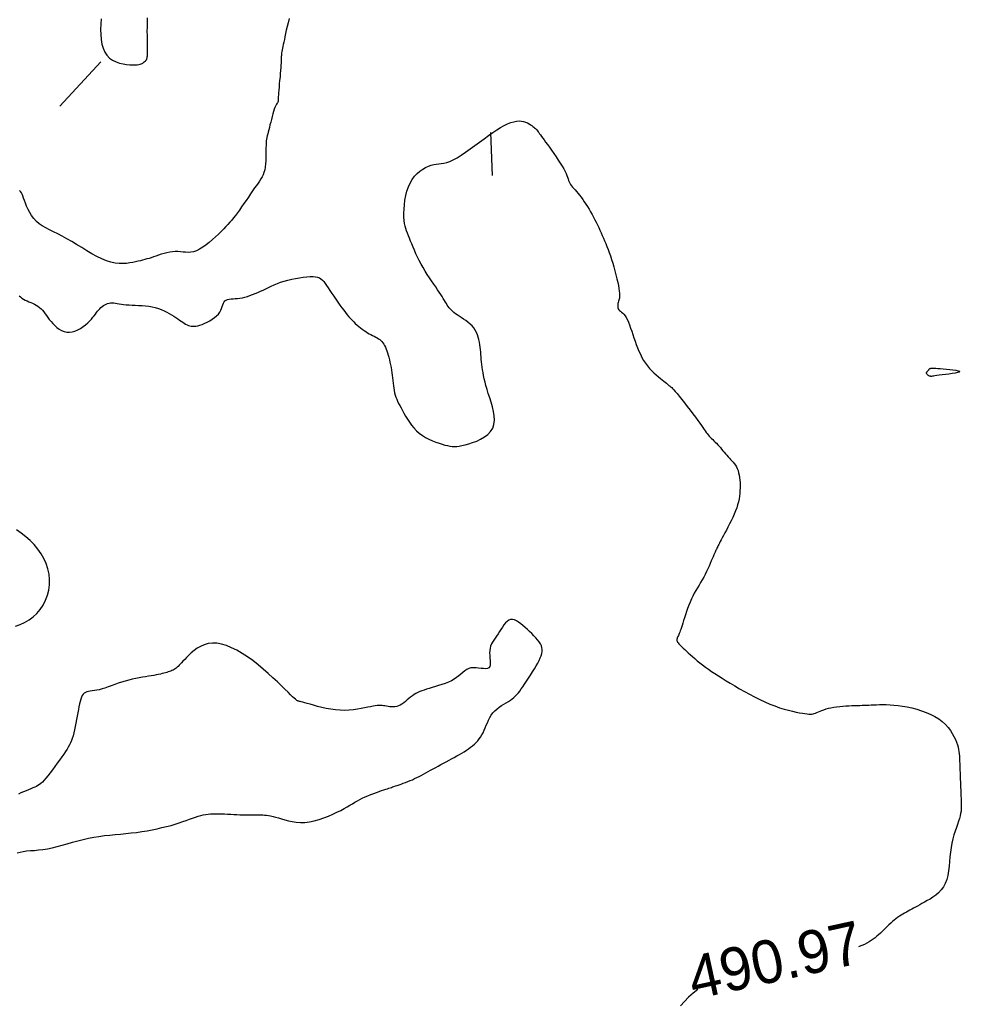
# Model space of a CAD drawing. Header units: millimetres. Extents: x 32690613 to 32693367, y 5343692 to 5344708.
# Tile 953 of 1009: x 32693127 to 32693149, y 5344583 to 5344606. Entities that reach past the tile are written whole.
import ezdxf
from ezdxf.enums import TextEntityAlignment as Align

# ---------------------------------------------------------------- set-up
doc = ezdxf.new("R2010")
doc.units = ezdxf.units.MM
doc.header["$LTSCALE"] = 20
doc.layers.add('02-DGM_HL_491.00', color=62, linetype='Continuous')
doc.layers.add('02-DGM_HL_491.50', color=72, linetype='Continuous')

msp = doc.modelspace()

# ---------------------------------------------------------------- linework, layer by layer
at = {"layer": '02-DGM_HL_491.00', "elevation": 491, "flags": 128}
for points in [[(32693133.38, 5344605.89), (32693133.353, 5344605.796), (32693133.329, 5344605.706), (32693133.309, 5344605.622), (32693133.293, 5344605.543), (32693133.278, 5344605.469), (32693133.265, 5344605.403), (32693133.253, 5344605.343), (32693133.241, 5344605.29), (32693133.231, 5344605.243), (32693133.222, 5344605.2), (32693133.214, 5344605.162), (32693133.207, 5344605.126), (32693133.201, 5344605.094), (32693133.197, 5344605.064), (32693133.195, 5344605.034), (32693133.193, 5344605.005), (32693133.192, 5344604.974), (32693133.191, 5344604.94), (32693133.19, 5344604.902), (32693133.189, 5344604.859), (32693133.187, 5344604.809), (32693133.183, 5344604.751), (32693133.178, 5344604.684), (32693133.171, 5344604.61), (32693133.164, 5344604.532), (32693133.156, 5344604.452), (32693133.148, 5344604.372), (32693133.141, 5344604.296), (32693133.135, 5344604.226), (32693133.13, 5344604.165), (32693133.127, 5344604.114), (32693133.125, 5344604.072), (32693133.124, 5344604.039), (32693133.123, 5344604.013), (32693133.123, 5344603.993), (32693133.122, 5344603.977), (32693133.12, 5344603.964), (32693133.116, 5344603.953), (32693133.111, 5344603.943), (32693133.104, 5344603.931), (32693133.095, 5344603.918), (32693133.085, 5344603.901), (32693133.073, 5344603.881), (32693133.06, 5344603.854), (32693133.046, 5344603.821), (32693133.03, 5344603.779), (32693133.014, 5344603.729), (32693132.998, 5344603.672), (32693132.981, 5344603.61), (32693132.964, 5344603.545), (32693132.947, 5344603.479), (32693132.931, 5344603.414), (32693132.916, 5344603.353), (32693132.902, 5344603.297), (32693132.889, 5344603.247), (32693132.877, 5344603.204), (32693132.867, 5344603.163), (32693132.858, 5344603.124), (32693132.851, 5344603.084), (32693132.845, 5344603.042), (32693132.841, 5344602.995), (32693132.838, 5344602.941), (32693132.836, 5344602.878), (32693132.836, 5344602.809), (32693132.835, 5344602.736), (32693132.833, 5344602.659), (32693132.831, 5344602.582), (32693132.826, 5344602.506), (32693132.818, 5344602.434), (32693132.807, 5344602.368), (32693132.791, 5344602.308), (32693132.772, 5344602.254), (32693132.749, 5344602.204), (32693132.721, 5344602.157), (32693132.69, 5344602.109), (32693132.655, 5344602.059), (32693132.616, 5344602.006), (32693132.573, 5344601.947), (32693132.527, 5344601.882), (32693132.478, 5344601.811), (32693132.427, 5344601.736), (32693132.375, 5344601.659), (32693132.323, 5344601.582), (32693132.271, 5344601.506), (32693132.221, 5344601.433), (32693132.173, 5344601.366), (32693132.127, 5344601.305), (32693132.084, 5344601.249), (32693132.041, 5344601.197), (32693131.998, 5344601.147), (32693131.953, 5344601.097), (32693131.905, 5344601.047), (32693131.854, 5344600.994), (32693131.796, 5344600.937), (32693131.733, 5344600.875), (32693131.665, 5344600.811), (32693131.592, 5344600.745), (32693131.518, 5344600.68), (32693131.442, 5344600.62), (32693131.366, 5344600.566), (32693131.292, 5344600.52), (32693131.22, 5344600.485), (32693131.153, 5344600.462), (32693131.088, 5344600.45), (32693131.026, 5344600.447), (32693130.966, 5344600.449), (32693130.907, 5344600.455), (32693130.848, 5344600.461), (32693130.788, 5344600.467), (32693130.727, 5344600.468), (32693130.663, 5344600.463), (32693130.598, 5344600.453), (32693130.532, 5344600.439), (32693130.466, 5344600.422), (32693130.401, 5344600.402), (32693130.338, 5344600.382), (32693130.277, 5344600.361), (32693130.22, 5344600.341), (32693130.166, 5344600.323), (32693130.115, 5344600.307), (32693130.066, 5344600.293), (32693130.017, 5344600.279), (32693129.967, 5344600.266), (32693129.915, 5344600.253), (32693129.86, 5344600.241), (32693129.801, 5344600.227), (32693129.736, 5344600.214), (32693129.666, 5344600.201), (32693129.589, 5344600.191), (32693129.508, 5344600.186), (32693129.42, 5344600.187), (32693129.328, 5344600.197), (32693129.229, 5344600.217), (32693129.125, 5344600.249), (32693129.016, 5344600.294), (32693128.903, 5344600.35), (32693128.786, 5344600.414), (32693128.668, 5344600.484), (32693128.549, 5344600.557), (32693128.431, 5344600.63), (32693128.315, 5344600.701), (32693128.202, 5344600.766), (32693128.093, 5344600.824), (32693127.99, 5344600.876), (32693127.891, 5344600.924), (32693127.799, 5344600.97), (32693127.712, 5344601.015), (32693127.632, 5344601.063), (32693127.559, 5344601.114), (32693127.493, 5344601.17), (32693127.434, 5344601.234), (32693127.383, 5344601.303), (32693127.338, 5344601.375), (32693127.3, 5344601.449), (32693127.266, 5344601.522), (32693127.238, 5344601.591), (32693127.214, 5344601.656), (32693127.193, 5344601.713), (32693127.176, 5344601.762), (32693127.16, 5344601.802), (32693127.144, 5344601.835), (32693127.126, 5344601.863), (32693127.104, 5344601.886)], [(32693129, 5344605.888), (32693128.991, 5344605.763), (32693128.988, 5344605.64), (32693128.99, 5344605.52), (32693129, 5344605.406), (32693129.018, 5344605.298), (32693129.046, 5344605.2), (32693129.084, 5344605.112), (32693129.134, 5344605.036), (32693129.197, 5344604.973), (32693129.269, 5344604.923), (32693129.348, 5344604.885), (32693129.43, 5344604.856), (32693129.514, 5344604.835), (32693129.595, 5344604.822), (32693129.671, 5344604.815), (32693129.739, 5344604.813), (32693129.796, 5344604.814), (32693129.843, 5344604.817), (32693129.881, 5344604.823), (32693129.911, 5344604.83), (32693129.935, 5344604.838), (32693129.954, 5344604.847), (32693129.968, 5344604.856), (32693129.98, 5344604.864), (32693129.99, 5344604.871), (32693129.998, 5344604.876), (32693130.005, 5344604.881), (32693130.011, 5344604.886), (32693130.016, 5344604.889), (32693130.02, 5344604.893), (32693130.024, 5344604.896), (32693130.028, 5344604.899), (32693130.032, 5344604.903), (32693130.036, 5344604.906), (32693130.04, 5344604.91), (32693130.043, 5344604.915), (32693130.047, 5344604.92), (32693130.051, 5344604.926), (32693130.055, 5344604.933), (32693130.059, 5344604.941), (32693130.063, 5344604.95), (32693130.067, 5344604.961), (32693130.071, 5344604.977), (32693130.074, 5344604.998), (32693130.077, 5344605.025), (32693130.079, 5344605.061), (32693130.081, 5344605.107), (32693130.081, 5344605.163), (32693130.08, 5344605.232), (32693130.079, 5344605.311), (32693130.078, 5344605.399), (32693130.077, 5344605.494), (32693130.076, 5344605.594), (32693130.077, 5344605.697), (32693130.079, 5344605.801), (32693130.083, 5344605.906)], [(32693128.997, 5344604.887), (32693128.037, 5344603.849)], [(32693127.091, 5344599.437), (32693127.123, 5344599.409), (32693127.158, 5344599.383), (32693127.195, 5344599.359), (32693127.235, 5344599.337), (32693127.276, 5344599.317), (32693127.319, 5344599.298), (32693127.363, 5344599.279), (32693127.406, 5344599.261), (32693127.449, 5344599.241), (32693127.491, 5344599.219), (32693127.531, 5344599.195), (32693127.568, 5344599.167), (32693127.603, 5344599.135), (32693127.635, 5344599.099), (32693127.666, 5344599.06), (32693127.697, 5344599.019), (32693127.728, 5344598.975), (32693127.76, 5344598.929), (32693127.795, 5344598.882), (32693127.834, 5344598.835), (32693127.876, 5344598.788), (32693127.922, 5344598.742), (32693127.972, 5344598.699), (32693128.026, 5344598.661), (32693128.082, 5344598.629), (32693128.14, 5344598.605), (32693128.201, 5344598.591), (32693128.264, 5344598.587), (32693128.328, 5344598.596), (32693128.392, 5344598.615), (32693128.456, 5344598.643), (32693128.519, 5344598.678), (32693128.579, 5344598.718), (32693128.636, 5344598.762), (32693128.688, 5344598.807), (32693128.735, 5344598.851), (32693128.776, 5344598.894), (32693128.811, 5344598.935), (32693128.842, 5344598.973), (32693128.87, 5344599.009), (32693128.895, 5344599.044), (32693128.919, 5344599.076), (32693128.944, 5344599.107), (32693128.968, 5344599.135), (32693128.995, 5344599.162), (32693129.023, 5344599.187), (32693129.053, 5344599.209), (32693129.085, 5344599.229), (32693129.117, 5344599.245), (32693129.151, 5344599.259), (32693129.186, 5344599.268), (32693129.221, 5344599.273), (32693129.257, 5344599.274), (32693129.295, 5344599.272), (32693129.334, 5344599.266), (32693129.376, 5344599.259), (32693129.422, 5344599.251), (32693129.471, 5344599.242), (32693129.525, 5344599.234), (32693129.585, 5344599.228), (32693129.651, 5344599.223), (32693129.722, 5344599.22), (32693129.796, 5344599.217), (32693129.873, 5344599.214), (32693129.952, 5344599.209), (32693130.032, 5344599.203), (32693130.111, 5344599.193), (32693130.188, 5344599.18), (32693130.262, 5344599.162), (32693130.333, 5344599.139), (32693130.401, 5344599.114), (32693130.466, 5344599.086), (32693130.527, 5344599.055), (32693130.586, 5344599.024), (32693130.64, 5344598.992), (32693130.691, 5344598.961), (32693130.739, 5344598.93), (32693130.783, 5344598.9), (32693130.825, 5344598.872), (32693130.863, 5344598.846), (32693130.9, 5344598.821), (32693130.935, 5344598.799), (32693130.968, 5344598.779), (32693131.001, 5344598.762), (32693131.032, 5344598.747), (32693131.064, 5344598.736), (32693131.097, 5344598.729), (32693131.131, 5344598.725), (32693131.168, 5344598.725), (32693131.207, 5344598.729), (32693131.251, 5344598.739), (32693131.3, 5344598.752), (32693131.354, 5344598.771), (32693131.411, 5344598.795), (32693131.471, 5344598.823), (32693131.53, 5344598.855), (32693131.587, 5344598.89), (32693131.641, 5344598.928), (32693131.688, 5344598.968), (32693131.729, 5344599.011), (32693131.76, 5344599.055), (32693131.784, 5344599.1), (32693131.803, 5344599.144), (32693131.818, 5344599.186), (32693131.831, 5344599.226), (32693131.846, 5344599.262), (32693131.862, 5344599.293), (32693131.883, 5344599.318), (32693131.911, 5344599.337), (32693131.944, 5344599.349), (32693131.982, 5344599.358), (32693132.026, 5344599.363), (32693132.073, 5344599.367), (32693132.123, 5344599.37), (32693132.176, 5344599.375), (32693132.231, 5344599.382), (32693132.288, 5344599.392), (32693132.346, 5344599.406), (32693132.405, 5344599.422), (32693132.464, 5344599.442), (32693132.525, 5344599.464), (32693132.586, 5344599.488), (32693132.647, 5344599.514), (32693132.709, 5344599.542), (32693132.77, 5344599.571), (32693132.832, 5344599.601), (32693132.896, 5344599.632), (32693132.962, 5344599.662), (32693133.03, 5344599.692), (32693133.102, 5344599.721), (32693133.178, 5344599.75), (32693133.259, 5344599.776), (32693133.346, 5344599.801), (32693133.436, 5344599.823), (32693133.527, 5344599.842), (32693133.618, 5344599.858), (32693133.706, 5344599.871), (32693133.79, 5344599.88), (32693133.867, 5344599.884), (32693133.934, 5344599.884), (32693133.992, 5344599.879), (32693134.04, 5344599.868), (32693134.082, 5344599.852), (32693134.118, 5344599.829), (32693134.15, 5344599.801), (32693134.182, 5344599.766), (32693134.213, 5344599.724), (32693134.247, 5344599.676), (32693134.285, 5344599.62), (32693134.327, 5344599.559), (32693134.371, 5344599.493), (32693134.417, 5344599.425), (32693134.464, 5344599.356), (32693134.511, 5344599.287), (32693134.558, 5344599.221), (32693134.603, 5344599.158), (32693134.646, 5344599.099), (32693134.687, 5344599.045), (32693134.727, 5344598.996), (32693134.765, 5344598.95), (32693134.803, 5344598.907), (32693134.841, 5344598.867), (32693134.879, 5344598.828), (32693134.917, 5344598.792), (32693134.957, 5344598.756), (32693134.997, 5344598.722), (32693135.038, 5344598.689), (32693135.079, 5344598.658), (32693135.12, 5344598.629), (32693135.161, 5344598.601), (32693135.201, 5344598.575), (32693135.241, 5344598.552), (32693135.28, 5344598.531), (32693135.319, 5344598.511), (32693135.355, 5344598.493), (32693135.391, 5344598.475), (32693135.424, 5344598.456), (32693135.456, 5344598.437), (32693135.486, 5344598.417), (32693135.513, 5344598.394), (32693135.537, 5344598.369), (32693135.56, 5344598.34), (32693135.58, 5344598.309), (32693135.599, 5344598.275), (32693135.617, 5344598.238), (32693135.633, 5344598.197), (32693135.649, 5344598.154), (32693135.665, 5344598.107), (32693135.68, 5344598.057), (32693135.695, 5344598.004), (32693135.709, 5344597.948), (32693135.723, 5344597.89), (32693135.736, 5344597.831), (32693135.748, 5344597.77), (32693135.759, 5344597.708), (32693135.768, 5344597.646), (32693135.776, 5344597.584), (32693135.783, 5344597.522), (32693135.79, 5344597.461), (32693135.796, 5344597.401), (32693135.803, 5344597.342), (32693135.811, 5344597.284), (32693135.82, 5344597.229), (32693135.831, 5344597.176), (32693135.845, 5344597.126), (32693135.861, 5344597.077), (32693135.88, 5344597.029), (32693135.901, 5344596.981), (32693135.925, 5344596.931), (32693135.952, 5344596.88), (32693135.982, 5344596.825), (32693136.014, 5344596.766), (32693136.049, 5344596.703), (32693136.087, 5344596.636), (32693136.129, 5344596.566), (32693136.175, 5344596.496), (32693136.225, 5344596.426), (32693136.28, 5344596.359), (32693136.341, 5344596.295), (32693136.406, 5344596.236), (32693136.477, 5344596.183), (32693136.553, 5344596.136), (32693136.631, 5344596.095), (32693136.71, 5344596.059), (32693136.788, 5344596.028), (32693136.865, 5344596.002), (32693136.937, 5344595.98), (32693137.003, 5344595.961), (32693137.063, 5344595.947), (32693137.118, 5344595.936), (32693137.171, 5344595.93), (32693137.223, 5344595.927), (32693137.277, 5344595.93), (32693137.335, 5344595.937), (32693137.399, 5344595.949), (32693137.473, 5344595.966), (32693137.557, 5344595.989), (32693137.648, 5344596.018), (32693137.742, 5344596.054), (32693137.834, 5344596.097), (32693137.922, 5344596.148), (32693138.001, 5344596.207), (32693138.067, 5344596.276), (32693138.115, 5344596.354), (32693138.143, 5344596.441), (32693138.154, 5344596.537), (32693138.149, 5344596.638), (32693138.133, 5344596.744), (32693138.107, 5344596.851), (32693138.077, 5344596.958), (32693138.044, 5344597.062), (32693138.012, 5344597.162), (32693137.983, 5344597.256), (32693137.958, 5344597.344), (32693137.937, 5344597.426), (32693137.918, 5344597.504), (32693137.902, 5344597.577), (32693137.889, 5344597.647), (32693137.878, 5344597.713), (32693137.869, 5344597.776), (32693137.861, 5344597.837), (32693137.855, 5344597.897), (32693137.849, 5344597.955), (32693137.844, 5344598.012), (32693137.839, 5344598.068), (32693137.835, 5344598.125), (32693137.829, 5344598.182), (32693137.823, 5344598.239), (32693137.816, 5344598.297), (32693137.806, 5344598.356), (32693137.795, 5344598.415), (32693137.78, 5344598.473), (32693137.761, 5344598.53), (32693137.737, 5344598.585), (32693137.709, 5344598.638), (32693137.674, 5344598.688), (32693137.634, 5344598.735), (32693137.588, 5344598.779), (32693137.539, 5344598.82), (32693137.487, 5344598.858), (32693137.435, 5344598.894), (32693137.384, 5344598.928), (32693137.335, 5344598.96), (32693137.289, 5344598.99), (32693137.249, 5344599.019), (32693137.213, 5344599.047), (32693137.181, 5344599.075), (32693137.153, 5344599.102), (32693137.127, 5344599.13), (32693137.103, 5344599.159), (32693137.08, 5344599.189), (32693137.058, 5344599.22), (32693137.036, 5344599.254), (32693137.013, 5344599.29), (32693136.989, 5344599.329), (32693136.963, 5344599.371), (32693136.935, 5344599.416), (32693136.904, 5344599.466), (32693136.869, 5344599.52), (32693136.831, 5344599.578), (32693136.788, 5344599.642), (32693136.742, 5344599.709), (32693136.693, 5344599.781), (32693136.643, 5344599.856), (32693136.592, 5344599.933), (32693136.541, 5344600.013), (32693136.493, 5344600.093), (32693136.446, 5344600.175), (32693136.403, 5344600.256), (32693136.363, 5344600.337), (32693136.326, 5344600.417), (32693136.292, 5344600.495), (32693136.26, 5344600.571), (32693136.23, 5344600.643), (32693136.202, 5344600.712), (32693136.176, 5344600.776), (32693136.152, 5344600.835), (32693136.129, 5344600.891), (32693136.109, 5344600.946), (32693136.09, 5344601.002), (32693136.075, 5344601.06), (32693136.063, 5344601.123), (32693136.054, 5344601.193), (32693136.048, 5344601.271), (32693136.047, 5344601.359), (32693136.051, 5344601.455), (32693136.059, 5344601.557), (32693136.073, 5344601.662), (32693136.093, 5344601.768), (32693136.119, 5344601.871), (32693136.153, 5344601.97), (32693136.193, 5344602.062), (32693136.242, 5344602.145), (32693136.296, 5344602.219), (32693136.356, 5344602.284), (32693136.42, 5344602.339), (32693136.485, 5344602.386), (32693136.551, 5344602.425), (32693136.617, 5344602.455), (32693136.68, 5344602.477), (32693136.741, 5344602.492), (32693136.799, 5344602.501), (32693136.857, 5344602.508), (32693136.916, 5344602.515), (32693136.978, 5344602.525), (32693137.044, 5344602.541), (32693137.117, 5344602.566), (32693137.197, 5344602.602), (32693137.285, 5344602.651), (32693137.382, 5344602.711), (32693137.483, 5344602.78), (32693137.589, 5344602.856), (32693137.697, 5344602.935), (32693137.805, 5344603.015), (32693137.912, 5344603.094), (32693138.016, 5344603.169), (32693138.115, 5344603.237), (32693138.209, 5344603.298), (32693138.298, 5344603.352), (32693138.382, 5344603.399), (32693138.461, 5344603.437), (32693138.536, 5344603.468), (32693138.605, 5344603.49), (32693138.67, 5344603.503), (32693138.729, 5344603.507), (32693138.785, 5344603.504), (32693138.835, 5344603.494), (32693138.881, 5344603.48), (32693138.923, 5344603.462), (32693138.96, 5344603.442), (32693138.993, 5344603.42), (32693139.022, 5344603.4), (32693139.048, 5344603.381), (32693139.07, 5344603.364), (32693139.09, 5344603.347), (32693139.107, 5344603.331), (32693139.124, 5344603.314), (32693139.139, 5344603.297), (32693139.155, 5344603.279), (32693139.171, 5344603.258), (32693139.188, 5344603.236), (32693139.207, 5344603.21), (32693139.228, 5344603.181), (32693139.252, 5344603.148), (32693139.279, 5344603.11), (32693139.311, 5344603.066), (32693139.346, 5344603.015), (32693139.387, 5344602.958), (32693139.433, 5344602.894), (32693139.483, 5344602.824), (32693139.536, 5344602.75), (32693139.588, 5344602.674), (32693139.64, 5344602.598), (32693139.688, 5344602.524), (32693139.732, 5344602.454), (32693139.77, 5344602.389), (32693139.799, 5344602.332), (32693139.823, 5344602.281), (32693139.841, 5344602.235), (32693139.855, 5344602.195), (32693139.868, 5344602.158), (32693139.88, 5344602.124), (32693139.892, 5344602.092), (32693139.907, 5344602.061), (32693139.926, 5344602.031), (32693139.948, 5344602), (32693139.974, 5344601.968), (32693140.002, 5344601.935), (32693140.033, 5344601.9), (32693140.065, 5344601.862), (32693140.1, 5344601.822), (32693140.135, 5344601.778), (32693140.172, 5344601.731), (32693140.209, 5344601.68), (32693140.247, 5344601.627), (32693140.284, 5344601.57), (32693140.321, 5344601.512), (32693140.358, 5344601.453), (32693140.394, 5344601.392), (32693140.428, 5344601.331), (32693140.461, 5344601.27), (32693140.493, 5344601.208), (32693140.523, 5344601.147), (32693140.552, 5344601.086), (32693140.581, 5344601.024), (32693140.609, 5344600.963), (32693140.637, 5344600.901), (32693140.664, 5344600.84), (32693140.691, 5344600.778), (32693140.719, 5344600.716), (32693140.746, 5344600.652), (32693140.774, 5344600.586), (32693140.801, 5344600.517), (32693140.828, 5344600.445), (32693140.855, 5344600.368), (32693140.882, 5344600.285), (32693140.908, 5344600.198), (32693140.934, 5344600.107), (32693140.959, 5344600.014), (32693140.983, 5344599.922), (32693141.004, 5344599.833), (32693141.023, 5344599.749), (32693141.039, 5344599.672), (32693141.051, 5344599.604), (32693141.06, 5344599.547), (32693141.066, 5344599.501), (32693141.068, 5344599.462), (32693141.068, 5344599.43), (32693141.066, 5344599.403), (32693141.062, 5344599.379), (32693141.056, 5344599.356), (32693141.05, 5344599.333), (32693141.043, 5344599.308), (32693141.036, 5344599.282), (32693141.03, 5344599.256), (32693141.025, 5344599.229), (32693141.023, 5344599.202), (32693141.023, 5344599.177), (32693141.028, 5344599.153), (32693141.037, 5344599.131), (32693141.05, 5344599.112), (32693141.068, 5344599.094), (32693141.09, 5344599.076), (32693141.114, 5344599.056), (32693141.14, 5344599.033), (32693141.168, 5344599.005), (32693141.196, 5344598.971), (32693141.223, 5344598.93), (32693141.25, 5344598.879), (32693141.275, 5344598.821), (32693141.3, 5344598.757), (32693141.325, 5344598.686), (32693141.35, 5344598.612), (32693141.375, 5344598.535), (32693141.401, 5344598.456), (32693141.428, 5344598.377), (32693141.456, 5344598.299), (32693141.486, 5344598.222), (32693141.517, 5344598.146), (32693141.551, 5344598.073), (32693141.587, 5344598.001), (32693141.626, 5344597.933), (32693141.668, 5344597.867), (32693141.714, 5344597.804), (32693141.763, 5344597.746), (32693141.815, 5344597.691), (32693141.868, 5344597.639), (32693141.92, 5344597.592), (32693141.971, 5344597.549), (32693142.019, 5344597.51), (32693142.062, 5344597.476), (32693142.101, 5344597.446), (32693142.132, 5344597.421), (32693142.158, 5344597.4), (32693142.178, 5344597.383), (32693142.194, 5344597.369), (32693142.207, 5344597.357), (32693142.217, 5344597.348), (32693142.226, 5344597.341), (32693142.234, 5344597.334), (32693142.242, 5344597.328), (32693142.252, 5344597.321), (32693142.264, 5344597.312), (32693142.28, 5344597.297), (32693142.301, 5344597.277), (32693142.328, 5344597.248), (32693142.362, 5344597.21), (32693142.404, 5344597.16), (32693142.456, 5344597.097), (32693142.514, 5344597.025), (32693142.577, 5344596.944), (32693142.643, 5344596.86), (32693142.71, 5344596.773), (32693142.775, 5344596.688), (32693142.835, 5344596.608), (32693142.889, 5344596.534), (32693142.936, 5344596.469), (32693142.975, 5344596.414), (32693143.008, 5344596.366), (32693143.036, 5344596.324), (32693143.061, 5344596.288), (32693143.084, 5344596.256), (32693143.106, 5344596.226), (32693143.129, 5344596.198), (32693143.153, 5344596.171), (32693143.179, 5344596.144), (32693143.206, 5344596.116), (32693143.235, 5344596.089), (32693143.264, 5344596.06), (32693143.293, 5344596.031), (32693143.324, 5344596.001), (32693143.354, 5344595.969), (32693143.384, 5344595.935), (32693143.413, 5344595.901), (32693143.443, 5344595.865), (32693143.473, 5344595.829), (32693143.503, 5344595.793), (32693143.532, 5344595.758), (32693143.562, 5344595.723), (32693143.592, 5344595.689), (32693143.623, 5344595.657), (32693143.653, 5344595.626), (32693143.682, 5344595.594), (32693143.71, 5344595.562), (32693143.738, 5344595.529), (32693143.763, 5344595.493), (32693143.786, 5344595.454), (32693143.806, 5344595.412), (32693143.824, 5344595.366), (32693143.839, 5344595.315), (32693143.851, 5344595.261), (32693143.86, 5344595.205), (32693143.867, 5344595.146), (32693143.871, 5344595.085), (32693143.873, 5344595.023), (32693143.873, 5344594.961), (32693143.87, 5344594.898), (32693143.865, 5344594.835), (32693143.858, 5344594.771), (32693143.847, 5344594.706), (32693143.833, 5344594.64), (32693143.815, 5344594.571), (32693143.793, 5344594.501), (32693143.767, 5344594.428), (32693143.736, 5344594.353), (32693143.702, 5344594.276), (32693143.666, 5344594.199), (32693143.628, 5344594.123), (32693143.59, 5344594.049), (32693143.553, 5344593.979), (32693143.518, 5344593.913), (32693143.486, 5344593.853), (32693143.458, 5344593.8), (32693143.433, 5344593.754), (32693143.412, 5344593.713), (32693143.394, 5344593.678), (32693143.378, 5344593.647), (32693143.364, 5344593.619), (32693143.352, 5344593.595), (32693143.341, 5344593.573), (32693143.331, 5344593.552), (32693143.321, 5344593.532), (32693143.311, 5344593.511), (32693143.3, 5344593.489), (32693143.289, 5344593.464), (32693143.276, 5344593.435), (32693143.261, 5344593.401), (32693143.244, 5344593.361), (32693143.225, 5344593.314), (32693143.202, 5344593.262), (32693143.178, 5344593.204), (32693143.151, 5344593.143), (32693143.122, 5344593.08), (32693143.091, 5344593.014), (32693143.059, 5344592.949), (32693143.025, 5344592.884), (32693142.989, 5344592.821), (32693142.953, 5344592.759), (32693142.916, 5344592.698), (32693142.879, 5344592.637), (32693142.842, 5344592.574), (32693142.806, 5344592.511), (32693142.771, 5344592.445), (32693142.738, 5344592.376), (32693142.707, 5344592.304), (32693142.677, 5344592.23), (32693142.649, 5344592.155), (32693142.624, 5344592.081), (32693142.6, 5344592.008), (32693142.578, 5344591.938), (32693142.557, 5344591.872), (32693142.538, 5344591.812), (32693142.521, 5344591.758), (32693142.506, 5344591.711), (32693142.491, 5344591.669), (32693142.478, 5344591.632), (32693142.466, 5344591.6), (32693142.455, 5344591.572), (32693142.445, 5344591.547), (32693142.435, 5344591.524), (32693142.425, 5344591.504), (32693142.417, 5344591.485), (32693142.41, 5344591.468), (32693142.404, 5344591.452), (32693142.401, 5344591.436), (32693142.4, 5344591.421), (32693142.401, 5344591.406), (32693142.407, 5344591.39), (32693142.415, 5344591.373), (32693142.428, 5344591.355), (32693142.444, 5344591.335), (32693142.464, 5344591.313), (32693142.488, 5344591.289), (32693142.516, 5344591.262), (32693142.548, 5344591.232), (32693142.584, 5344591.199), (32693142.623, 5344591.162), (32693142.667, 5344591.122), (32693142.715, 5344591.079), (32693142.766, 5344591.034), (32693142.82, 5344590.987), (32693142.877, 5344590.939), (32693142.938, 5344590.89), (32693143.001, 5344590.84), (32693143.067, 5344590.791), (32693143.136, 5344590.741), (32693143.208, 5344590.69), (32693143.285, 5344590.638), (32693143.366, 5344590.585), (32693143.453, 5344590.53), (32693143.545, 5344590.473), (32693143.643, 5344590.414), (32693143.747, 5344590.351), (32693143.857, 5344590.287), (32693143.972, 5344590.222), (32693144.089, 5344590.157), (32693144.208, 5344590.095), (32693144.328, 5344590.035), (32693144.447, 5344589.979), (32693144.565, 5344589.928), (32693144.68, 5344589.884), (32693144.791, 5344589.845), (32693144.898, 5344589.812), (32693144.998, 5344589.785), (32693145.092, 5344589.761), (32693145.178, 5344589.742), (32693145.256, 5344589.727), (32693145.324, 5344589.715), (32693145.382, 5344589.706), (32693145.431, 5344589.699), (32693145.473, 5344589.696), (32693145.509, 5344589.695), (32693145.541, 5344589.697), (32693145.571, 5344589.702), (32693145.6, 5344589.709), (32693145.63, 5344589.72), (32693145.662, 5344589.733), (32693145.697, 5344589.748), (32693145.735, 5344589.764), (32693145.777, 5344589.781), (32693145.822, 5344589.798), (32693145.872, 5344589.815), (32693145.927, 5344589.831), (32693145.986, 5344589.845), (32693146.051, 5344589.857), (32693146.119, 5344589.866), (32693146.19, 5344589.874), (32693146.263, 5344589.88), (32693146.335, 5344589.885), (32693146.407, 5344589.889), (32693146.475, 5344589.892), (32693146.54, 5344589.894), (32693146.6, 5344589.897), (32693146.657, 5344589.899), (32693146.71, 5344589.901), (32693146.762, 5344589.903), (32693146.815, 5344589.905), (32693146.868, 5344589.907), (32693146.924, 5344589.909), (32693146.984, 5344589.912), (32693147.049, 5344589.914), (32693147.12, 5344589.916), (32693147.195, 5344589.917), (32693147.276, 5344589.916), (32693147.362, 5344589.913), (32693147.454, 5344589.907), (32693147.551, 5344589.897), (32693147.653, 5344589.882), (32693147.76, 5344589.863), (32693147.871, 5344589.839), (32693147.983, 5344589.809), (32693148.095, 5344589.774), (32693148.204, 5344589.734), (32693148.309, 5344589.689), (32693148.408, 5344589.638), (32693148.498, 5344589.582), (32693148.579, 5344589.52), (32693148.65, 5344589.454), (32693148.712, 5344589.385), (32693148.766, 5344589.314), (32693148.812, 5344589.243), (32693148.851, 5344589.173), (32693148.883, 5344589.106), (32693148.909, 5344589.042), (32693148.929, 5344588.982), (32693148.945, 5344588.927), (32693148.957, 5344588.874), (32693148.966, 5344588.822), (32693148.972, 5344588.769), (32693148.976, 5344588.716), (32693148.979, 5344588.66), (32693148.982, 5344588.6), (32693148.984, 5344588.535), (32693148.987, 5344588.466), (32693148.99, 5344588.395), (32693148.992, 5344588.322), (32693148.995, 5344588.25), (32693148.998, 5344588.178), (32693149.001, 5344588.109), (32693149.003, 5344588.045), (32693149.006, 5344587.985), (32693149.008, 5344587.929), (32693149.01, 5344587.878), (32693149.012, 5344587.829), (32693149.013, 5344587.784), (32693149.015, 5344587.74), (32693149.017, 5344587.698), (32693149.018, 5344587.656), (32693149.02, 5344587.614), (32693149.021, 5344587.572), (32693149.021, 5344587.528), (32693149.018, 5344587.482), (32693149.014, 5344587.434), (32693149.006, 5344587.382), (32693148.994, 5344587.326), (32693148.978, 5344587.265), (32693148.957, 5344587.199), (32693148.933, 5344587.128), (32693148.906, 5344587.051), (32693148.879, 5344586.969), (32693148.851, 5344586.882), (32693148.825, 5344586.79), (32693148.801, 5344586.693), (32693148.782, 5344586.59), (32693148.768, 5344586.483), (32693148.757, 5344586.373), (32693148.747, 5344586.262), (32693148.737, 5344586.151), (32693148.724, 5344586.042), (32693148.706, 5344585.938), (32693148.681, 5344585.841), (32693148.648, 5344585.751), (32693148.605, 5344585.671), (32693148.552, 5344585.6), (32693148.493, 5344585.537), (32693148.429, 5344585.482), (32693148.362, 5344585.433), (32693148.295, 5344585.389), (32693148.228, 5344585.351), (32693148.165, 5344585.315), (32693148.106, 5344585.283), (32693148.052, 5344585.253), (32693148.001, 5344585.225), (32693147.954, 5344585.199), (32693147.909, 5344585.175), (32693147.866, 5344585.151), (32693147.825, 5344585.128), (32693147.784, 5344585.106), (32693147.743, 5344585.083), (32693147.702, 5344585.061), (32693147.661, 5344585.037), (32693147.621, 5344585.013), (32693147.58, 5344584.987), (32693147.539, 5344584.959), (32693147.499, 5344584.93), (32693147.458, 5344584.899), (32693147.418, 5344584.864), (32693147.378, 5344584.828), (32693147.337, 5344584.79), (32693147.297, 5344584.752), (32693147.257, 5344584.712), (32693147.217, 5344584.672), (32693147.177, 5344584.633), (32693147.137, 5344584.594), (32693147.096, 5344584.557), (32693147.055, 5344584.521), (32693147.013, 5344584.486), (32693146.97, 5344584.452), (32693146.924, 5344584.42), (32693146.876, 5344584.39), (32693146.824, 5344584.36), (32693146.769, 5344584.332), (32693146.709, 5344584.306), (32693146.647, 5344584.281), (32693146.632, 5344584.276)], [(32693138.107, 5344602.241), (32693138.068, 5344603.24)], [(32693127.005, 5344591.743), (32693127.115, 5344591.783), (32693127.221, 5344591.831), (32693127.323, 5344591.889), (32693127.417, 5344591.958), (32693127.504, 5344592.039), (32693127.581, 5344592.132), (32693127.648, 5344592.235), (32693127.705, 5344592.345), (32693127.749, 5344592.462), (32693127.78, 5344592.583), (32693127.797, 5344592.707), (32693127.8, 5344592.832), (32693127.788, 5344592.956), (32693127.761, 5344593.079), (32693127.72, 5344593.2), (32693127.667, 5344593.317), (32693127.602, 5344593.43), (32693127.526, 5344593.539), (32693127.441, 5344593.642), (32693127.348, 5344593.738), (32693127.247, 5344593.826), (32693127.141, 5344593.909), (32693127.032, 5344593.985)], [(32693127.048, 5344586.464), (32693127.114, 5344586.484), (32693127.187, 5344586.498), (32693127.267, 5344586.508), (32693127.354, 5344586.516), (32693127.446, 5344586.523), (32693127.544, 5344586.532), (32693127.647, 5344586.544), (32693127.753, 5344586.561), (32693127.864, 5344586.584), (32693127.977, 5344586.612), (32693128.094, 5344586.644), (32693128.213, 5344586.678), (32693128.333, 5344586.713), (32693128.456, 5344586.747), (32693128.579, 5344586.779), (32693128.703, 5344586.807), (32693128.827, 5344586.83), (32693128.951, 5344586.849), (32693129.076, 5344586.865), (32693129.2, 5344586.878), (32693129.325, 5344586.89), (32693129.45, 5344586.901), (32693129.574, 5344586.913), (32693129.699, 5344586.927), (32693129.823, 5344586.942), (32693129.947, 5344586.96), (32693130.069, 5344586.98), (32693130.188, 5344587.002), (32693130.305, 5344587.026), (32693130.417, 5344587.051), (32693130.525, 5344587.077), (32693130.628, 5344587.105), (32693130.724, 5344587.134), (32693130.815, 5344587.163), (32693130.901, 5344587.192), (32693130.981, 5344587.22), (32693131.057, 5344587.247), (32693131.128, 5344587.273), (32693131.195, 5344587.296), (32693131.259, 5344587.316), (32693131.319, 5344587.333), (32693131.377, 5344587.346), (32693131.434, 5344587.357), (32693131.49, 5344587.365), (32693131.546, 5344587.371), (32693131.605, 5344587.374), (32693131.665, 5344587.376), (32693131.729, 5344587.376), (32693131.797, 5344587.374), (32693131.869, 5344587.371), (32693131.942, 5344587.368), (32693132.016, 5344587.364), (32693132.089, 5344587.36), (32693132.161, 5344587.356), (32693132.23, 5344587.352), (32693132.295, 5344587.349), (32693132.356, 5344587.347), (32693132.411, 5344587.346), (32693132.463, 5344587.346), (32693132.511, 5344587.346), (32693132.556, 5344587.346), (32693132.599, 5344587.347), (32693132.641, 5344587.347), (32693132.681, 5344587.348), (32693132.722, 5344587.348), (32693132.762, 5344587.347), (32693132.805, 5344587.345), (32693132.849, 5344587.341), (32693132.896, 5344587.335), (32693132.946, 5344587.325), (32693133.002, 5344587.313), (32693133.062, 5344587.297), (32693133.128, 5344587.276), (32693133.2, 5344587.254), (32693133.278, 5344587.231), (32693133.361, 5344587.209), (32693133.45, 5344587.191), (32693133.543, 5344587.178), (32693133.641, 5344587.172), (32693133.744, 5344587.175), (32693133.851, 5344587.189), (32693133.961, 5344587.213), (32693134.072, 5344587.244), (32693134.182, 5344587.281), (32693134.289, 5344587.322), (32693134.391, 5344587.366), (32693134.488, 5344587.41), (32693134.576, 5344587.454), (32693134.655, 5344587.496), (32693134.726, 5344587.536), (32693134.79, 5344587.574), (32693134.85, 5344587.609), (32693134.908, 5344587.643), (32693134.964, 5344587.676), (32693135.021, 5344587.707), (32693135.08, 5344587.738), (32693135.144, 5344587.767), (32693135.21, 5344587.795), (32693135.277, 5344587.822), (32693135.344, 5344587.848), (32693135.41, 5344587.872), (32693135.472, 5344587.894), (32693135.53, 5344587.913), (32693135.581, 5344587.931), (32693135.625, 5344587.945), (32693135.663, 5344587.958), (32693135.696, 5344587.97), (32693135.727, 5344587.98), (32693135.756, 5344587.99), (32693135.786, 5344588), (32693135.817, 5344588.01), (32693135.852, 5344588.022), (32693135.891, 5344588.035), (32693135.935, 5344588.05), (32693135.982, 5344588.067), (32693136.032, 5344588.084), (32693136.084, 5344588.104), (32693136.138, 5344588.124), (32693136.191, 5344588.146), (32693136.245, 5344588.168), (32693136.297, 5344588.192), (32693136.349, 5344588.216), (32693136.401, 5344588.242), (32693136.453, 5344588.269), (32693136.505, 5344588.296), (32693136.559, 5344588.325), (32693136.613, 5344588.355), (32693136.669, 5344588.386), (32693136.728, 5344588.417), (32693136.787, 5344588.45), (32693136.848, 5344588.484), (32693136.91, 5344588.518), (32693136.973, 5344588.552), (32693137.035, 5344588.587), (32693137.098, 5344588.621), (32693137.159, 5344588.655), (32693137.22, 5344588.688), (32693137.279, 5344588.721), (32693137.338, 5344588.754), (32693137.394, 5344588.787), (32693137.449, 5344588.82), (32693137.501, 5344588.854), (32693137.551, 5344588.888), (32693137.599, 5344588.922), (32693137.644, 5344588.958), (32693137.687, 5344588.995), (32693137.727, 5344589.034), (32693137.765, 5344589.074), (32693137.8, 5344589.117), (32693137.833, 5344589.162), (32693137.863, 5344589.211), (32693137.891, 5344589.263), (32693137.917, 5344589.318), (32693137.941, 5344589.375), (32693137.966, 5344589.435), (32693137.991, 5344589.495), (32693138.018, 5344589.554), (32693138.048, 5344589.613), (32693138.082, 5344589.668), (32693138.121, 5344589.721), (32693138.165, 5344589.769), (32693138.214, 5344589.813), (32693138.267, 5344589.854), (32693138.321, 5344589.892), (32693138.376, 5344589.927), (32693138.43, 5344589.96), (32693138.481, 5344589.992), (32693138.528, 5344590.023), (32693138.571, 5344590.054), (32693138.609, 5344590.085), (32693138.645, 5344590.117), (32693138.678, 5344590.152), (32693138.711, 5344590.19), (32693138.745, 5344590.233), (32693138.78, 5344590.28), (32693138.817, 5344590.334), (32693138.858, 5344590.394), (32693138.902, 5344590.46), (32693138.948, 5344590.53), (32693138.994, 5344590.603), (32693139.04, 5344590.676), (32693139.084, 5344590.748), (32693139.125, 5344590.818), (32693139.163, 5344590.885), (32693139.195, 5344590.946), (32693139.222, 5344591.003), (32693139.243, 5344591.056), (32693139.258, 5344591.105), (32693139.267, 5344591.153), (32693139.268, 5344591.199), (32693139.261, 5344591.243), (32693139.247, 5344591.288), (32693139.225, 5344591.334), (32693139.195, 5344591.38), (32693139.159, 5344591.427), (32693139.117, 5344591.474), (32693139.072, 5344591.521), (32693139.023, 5344591.569), (32693138.973, 5344591.617), (32693138.921, 5344591.665), (32693138.869, 5344591.713), (32693138.817, 5344591.758), (32693138.767, 5344591.801), (32693138.716, 5344591.838), (32693138.667, 5344591.868), (32693138.62, 5344591.889), (32693138.574, 5344591.899), (32693138.531, 5344591.897), (32693138.489, 5344591.882), (32693138.45, 5344591.854), (32693138.412, 5344591.817), (32693138.376, 5344591.772), (32693138.341, 5344591.722), (32693138.306, 5344591.669), (32693138.272, 5344591.615), (32693138.239, 5344591.562), (32693138.205, 5344591.512), (32693138.172, 5344591.465), (32693138.141, 5344591.419), (32693138.113, 5344591.374), (32693138.088, 5344591.328), (32693138.067, 5344591.281), (32693138.053, 5344591.231), (32693138.044, 5344591.178), (32693138.042, 5344591.12), (32693138.045, 5344591.06), (32693138.051, 5344591), (32693138.056, 5344590.942), (32693138.059, 5344590.888), (32693138.057, 5344590.841), (32693138.047, 5344590.802), (32693138.026, 5344590.774), (32693137.995, 5344590.758), (32693137.952, 5344590.752), (32693137.902, 5344590.754), (32693137.846, 5344590.76), (32693137.787, 5344590.767), (32693137.726, 5344590.773), (32693137.666, 5344590.775), (32693137.609, 5344590.77), (32693137.558, 5344590.755), (32693137.51, 5344590.731), (32693137.464, 5344590.701), (32693137.42, 5344590.666), (32693137.374, 5344590.628), (32693137.326, 5344590.588), (32693137.274, 5344590.547), (32693137.216, 5344590.509), (32693137.152, 5344590.473), (32693137.082, 5344590.441), (32693137.008, 5344590.411), (32693136.932, 5344590.384), (32693136.855, 5344590.359), (32693136.78, 5344590.336), (32693136.707, 5344590.314), (32693136.638, 5344590.294), (32693136.576, 5344590.275), (32693136.518, 5344590.256), (32693136.466, 5344590.237), (32693136.417, 5344590.218), (32693136.371, 5344590.197), (32693136.328, 5344590.175), (32693136.287, 5344590.15), (32693136.246, 5344590.122), (32693136.205, 5344590.091), (32693136.165, 5344590.058), (32693136.125, 5344590.024), (32693136.084, 5344589.99), (32693136.044, 5344589.958), (32693136.003, 5344589.929), (32693135.962, 5344589.904), (32693135.921, 5344589.885), (32693135.88, 5344589.872), (32693135.839, 5344589.864), (32693135.798, 5344589.862), (32693135.758, 5344589.863), (32693135.718, 5344589.867), (32693135.68, 5344589.872), (32693135.642, 5344589.879), (32693135.606, 5344589.885), (32693135.572, 5344589.89), (32693135.538, 5344589.893), (32693135.504, 5344589.895), (32693135.467, 5344589.894), (32693135.427, 5344589.892), (32693135.382, 5344589.887), (32693135.331, 5344589.879), (32693135.273, 5344589.868), (32693135.207, 5344589.855), (32693135.133, 5344589.84), (32693135.052, 5344589.824), (32693134.964, 5344589.809), (32693134.871, 5344589.796), (32693134.773, 5344589.787), (32693134.671, 5344589.782), (32693134.565, 5344589.784), (32693134.457, 5344589.793), (32693134.348, 5344589.809), (32693134.24, 5344589.828), (32693134.136, 5344589.851), (32693134.038, 5344589.876), (32693133.947, 5344589.9), (32693133.865, 5344589.923), (32693133.795, 5344589.943), (32693133.739, 5344589.959), (32693133.694, 5344589.971), (32693133.659, 5344589.981), (32693133.633, 5344589.987), (32693133.614, 5344589.992), (32693133.6, 5344589.996), (32693133.589, 5344589.999), (32693133.579, 5344590.002), (32693133.569, 5344590.007), (32693133.557, 5344590.014), (32693133.542, 5344590.025), (32693133.521, 5344590.042), (32693133.493, 5344590.067), (32693133.457, 5344590.101), (32693133.41, 5344590.145), (32693133.352, 5344590.203), (32693133.28, 5344590.273), (32693133.196, 5344590.355), (32693133.102, 5344590.446), (32693132.999, 5344590.543), (32693132.889, 5344590.644), (32693132.773, 5344590.745), (32693132.653, 5344590.845), (32693132.53, 5344590.941), (32693132.407, 5344591.029), (32693132.283, 5344591.11), (32693132.16, 5344591.181), (32693132.038, 5344591.241), (32693131.92, 5344591.289), (32693131.805, 5344591.324), (32693131.695, 5344591.344), (32693131.59, 5344591.349), (32693131.492, 5344591.337), (32693131.4, 5344591.31), (32693131.315, 5344591.273), (32693131.237, 5344591.227), (32693131.165, 5344591.175), (32693131.1, 5344591.12), (32693131.042, 5344591.066), (32693130.99, 5344591.014), (32693130.945, 5344590.968), (32693130.906, 5344590.927), (32693130.872, 5344590.891), (32693130.843, 5344590.859), (32693130.816, 5344590.831), (32693130.791, 5344590.807), (32693130.768, 5344590.785), (32693130.746, 5344590.766), (32693130.723, 5344590.749), (32693130.699, 5344590.734), (32693130.674, 5344590.72), (32693130.649, 5344590.708), (32693130.622, 5344590.696), (32693130.593, 5344590.686), (32693130.563, 5344590.676), (32693130.531, 5344590.666), (32693130.497, 5344590.656), (32693130.461, 5344590.647), (32693130.421, 5344590.637), (32693130.379, 5344590.628), (32693130.332, 5344590.618), (32693130.282, 5344590.608), (32693130.227, 5344590.598), (32693130.167, 5344590.588), (32693130.103, 5344590.577), (32693130.034, 5344590.566), (32693129.961, 5344590.554), (32693129.884, 5344590.54), (32693129.806, 5344590.525), (32693129.725, 5344590.508), (32693129.643, 5344590.488), (32693129.561, 5344590.465), (32693129.478, 5344590.44), (32693129.397, 5344590.412), (32693129.317, 5344590.384), (32693129.238, 5344590.355), (32693129.163, 5344590.328), (32693129.09, 5344590.303), (32693129.021, 5344590.281), (32693128.957, 5344590.264), (32693128.897, 5344590.251), (32693128.843, 5344590.243), (32693128.793, 5344590.236), (32693128.748, 5344590.23), (32693128.707, 5344590.224), (32693128.67, 5344590.215), (32693128.637, 5344590.202), (32693128.609, 5344590.183), (32693128.584, 5344590.158), (32693128.563, 5344590.126), (32693128.544, 5344590.087), (32693128.527, 5344590.041), (32693128.513, 5344589.989), (32693128.499, 5344589.932), (32693128.485, 5344589.868), (32693128.472, 5344589.799), (32693128.458, 5344589.725), (32693128.444, 5344589.647), (32693128.429, 5344589.567), (32693128.414, 5344589.486), (32693128.398, 5344589.407), (32693128.381, 5344589.33), (32693128.364, 5344589.257), (32693128.347, 5344589.191), (32693128.328, 5344589.131), (32693128.309, 5344589.077), (32693128.288, 5344589.026), (32693128.264, 5344588.977), (32693128.237, 5344588.929), (32693128.207, 5344588.878), (32693128.171, 5344588.824), (32693128.13, 5344588.764), (32693128.084, 5344588.697), (32693128.033, 5344588.624), (32693127.978, 5344588.549), (32693127.923, 5344588.473), (32693127.867, 5344588.398), (32693127.812, 5344588.326), (32693127.761, 5344588.26), (32693127.713, 5344588.203), (32693127.671, 5344588.154), (32693127.634, 5344588.114), (32693127.599, 5344588.082), (32693127.565, 5344588.055), (32693127.531, 5344588.032), (32693127.496, 5344588.013), (32693127.457, 5344587.994), (32693127.414, 5344587.976), (32693127.365, 5344587.956), (32693127.311, 5344587.935), (32693127.254, 5344587.912), (32693127.195, 5344587.887), (32693127.135, 5344587.861), (32693127.077, 5344587.832)], [(32693142.885, 5344583.28), (32693142.777, 5344583.195), (32693142.674, 5344583.101), (32693142.576, 5344583.001), (32693142.485, 5344582.899)]]:
    msp.add_lwpolyline(points, dxfattribs=at)
at = {"layer": '02-DGM_HL_491.50', "elevation": 491.5, "flags": 128}
msp.add_lwpolyline([(32693148.99, 5344597.67), (32693148.975, 5344597.659), (32693148.936, 5344597.647), (32693148.879, 5344597.635), (32693148.809, 5344597.624), (32693148.732, 5344597.613), (32693148.653, 5344597.602), (32693148.576, 5344597.593), (32693148.508, 5344597.584), (32693148.452, 5344597.577), (32693148.408, 5344597.57), (32693148.374, 5344597.565), (32693148.348, 5344597.562), (32693148.329, 5344597.56), (32693148.314, 5344597.559), (32693148.302, 5344597.561), (32693148.29, 5344597.563), (32693148.279, 5344597.568), (32693148.267, 5344597.574), (32693148.255, 5344597.581), (32693148.244, 5344597.589), (32693148.234, 5344597.598), (32693148.225, 5344597.607), (32693148.218, 5344597.616), (32693148.213, 5344597.625), (32693148.211, 5344597.633), (32693148.212, 5344597.641), (32693148.214, 5344597.649), (32693148.218, 5344597.656), (32693148.223, 5344597.663), (32693148.229, 5344597.671), (32693148.236, 5344597.678), (32693148.243, 5344597.686), (32693148.249, 5344597.694), (32693148.256, 5344597.703), (32693148.262, 5344597.711), (32693148.269, 5344597.719), (32693148.276, 5344597.727), (32693148.284, 5344597.734), (32693148.292, 5344597.74), (32693148.301, 5344597.745), (32693148.312, 5344597.749), (32693148.325, 5344597.751), (32693148.342, 5344597.752), (32693148.364, 5344597.752), (32693148.392, 5344597.751), (32693148.429, 5344597.748), (32693148.475, 5344597.744), (32693148.532, 5344597.74), (32693148.6, 5344597.734), (32693148.675, 5344597.727), (32693148.752, 5344597.719), (32693148.826, 5344597.711), (32693148.892, 5344597.701), (32693148.945, 5344597.691), (32693148.979, 5344597.681)], close=True, dxfattribs=at)

# ---------------------------------------------------------------- texts
at = {"layer": '02-DGM_HL_491.00'}
msp.add_text('490.97', height=1, rotation=12.3841, dxfattribs=at).set_placement((32693144.682, 5344583.971, 1912.204), align=Align.MIDDLE)

doc.saveas('drawing.dxf')
